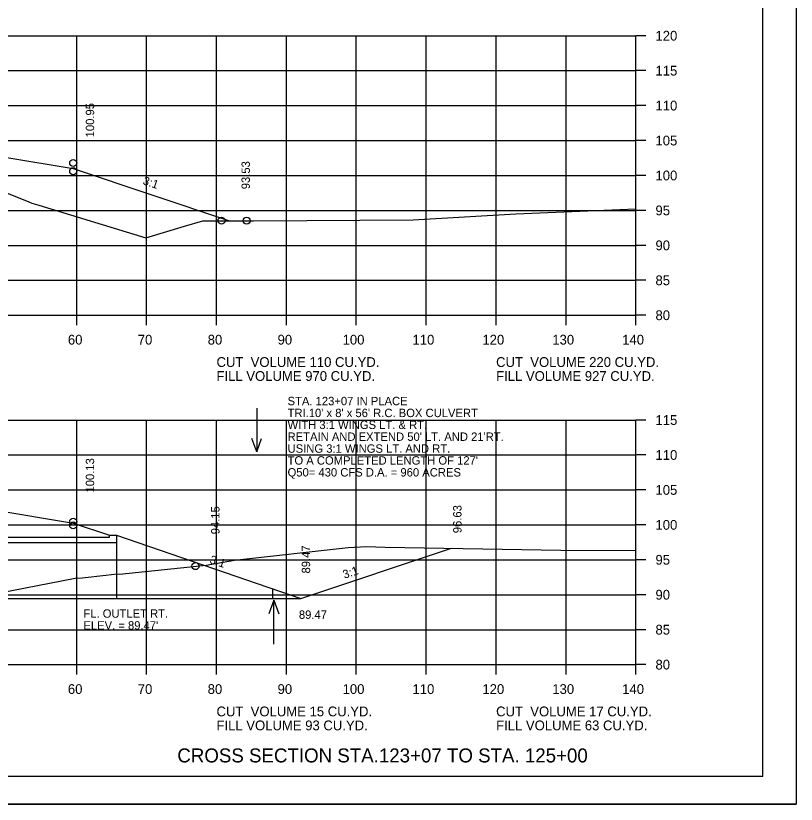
# Model space of a CAD drawing. Extents: x 1175611 to 1176402, y -433344 to -416213.
# Drawn here: x 1175832.3 to 1175943.9, y -431423.5 to -431310.7 of the extents above; entities that cross this region are included whole.
import ezdxf

# ---------------------------------------------------------------- set-up
doc = ezdxf.new("R2010")
doc.units = 0
for name, color, linetype in [('Default', 7, 'Continuous'), ('R_Axis', 7, 'Continuous'), ('R_Axis Annot', 7, 'Continuous'), ('R_Border', 7, 'Continuous'), ('R_Draft', 7, 'Continuous'), ('R_Exist Surface', 7, 'Continuous'), ('R_Fin Surface', 7, 'Continuous'), ('R_Grid', 7, 'Continuous'), ('R_No Plot', 7, 'Continuous'), ('R_Water', 7, 'Continuous'), ('R_Water Annot', 7, 'Continuous'), ('R_Xsect Elev', 7, 'Continuous'), ('R_Xsect Slope', 7, 'Continuous')]:
    doc.layers.add(name, color=color, linetype=linetype)

msp = doc.modelspace()

# ---------------------------------------------------------------- linework, layer by layer
at = {"layer": 'R_Axis'}
for p, q in [((1175920.97, -431353.51), (1175920.97, -431313.51)), ((1175922.37, -431313.51), (1175920.97, -431313.51)), ((1175922.37, -431318.51), (1175920.97, -431318.51)), ((1175922.37, -431323.51), (1175920.97, -431323.51)), ((1175922.37, -431328.51), (1175920.97, -431328.51)), ((1175922.37, -431333.51), (1175920.97, -431333.51)), ((1175922.37, -431338.51), (1175920.97, -431338.51)), ((1175922.37, -431343.51), (1175920.97, -431343.51)), ((1175922.37, -431348.51), (1175920.97, -431348.51)), ((1175640.97, -431353.51), (1175920.97, -431353.51)), ((1175840.97, -431354.91), (1175840.97, -431353.51)), ((1175850.97, -431354.91), (1175850.97, -431353.51)), ((1175860.97, -431354.91), (1175860.97, -431353.51)), ((1175870.97, -431354.91), (1175870.97, -431353.51)), ((1175880.97, -431354.91), (1175880.97, -431353.51)), ((1175890.97, -431354.91), (1175890.97, -431353.51)), ((1175900.97, -431354.91), (1175900.97, -431353.51)), ((1175910.97, -431354.91), (1175910.97, -431353.51)), ((1175920.97, -431354.91), (1175920.97, -431353.51)), ((1175922.37, -431353.51), (1175920.97, -431353.51)), ((1175920.97, -431403.51), (1175920.97, -431368.51)), ((1175922.37, -431368.51), (1175920.97, -431368.51)), ((1175922.37, -431373.51), (1175920.97, -431373.51)), ((1175922.37, -431378.51), (1175920.97, -431378.51)), ((1175922.37, -431383.51), (1175920.97, -431383.51)), ((1175922.37, -431388.51), (1175920.97, -431388.51)), ((1175922.37, -431393.51), (1175920.97, -431393.51)), ((1175922.37, -431398.51), (1175920.97, -431398.51)), ((1175640.97, -431403.51), (1175920.97, -431403.51)), ((1175840.97, -431404.91), (1175840.97, -431403.51)), ((1175850.97, -431404.91), (1175850.97, -431403.51)), ((1175860.97, -431404.91), (1175860.97, -431403.51)), ((1175870.97, -431404.91), (1175870.97, -431403.51)), ((1175880.97, -431404.91), (1175880.97, -431403.51)), ((1175890.97, -431404.91), (1175890.97, -431403.51)), ((1175900.97, -431404.91), (1175900.97, -431403.51)), ((1175910.97, -431404.91), (1175910.97, -431403.51)), ((1175920.97, -431404.91), (1175920.97, -431403.51)), ((1175922.37, -431403.51), (1175920.97, -431403.51))]:
    msp.add_line(p, q, dxfattribs=at)
at = {"layer": 'R_Border'}
for q in [(1175939.15, -431214.05), (1175622.97, -431419.51)]:
    msp.add_line((1175939.15, -431419.51), q, dxfattribs=at)
at = {"layer": 'R_Exist Surface'}
for points in [[(1175826.85, -431334.38), (1175834.12, -431337.29), (1175834.55, -431337.46), (1175835.55, -431337.76), (1175850.85, -431342.45), (1175856.38, -431340.76), (1175859.03, -431339.98), (1175866.26, -431339.98), (1175889.1, -431339.84), (1175903.78, -431339.01), (1175920.97, -431338.27)], [(1175827.96, -431393.62), (1175840.74, -431391.13), (1175841.73, -431391.08), (1175845.16, -431390.7), (1175846.77, -431390.53), (1175847.1, -431390.56), (1175859.51, -431389.27), (1175863.56, -431388.58), (1175879.83, -431386.75), (1175882.42, -431386.6), (1175885.1, -431386.7), (1175910.24, -431387.11), (1175920.97, -431387.16)]]:
    msp.add_lwpolyline(points, dxfattribs=at)
at = {"layer": 'R_Fin Surface'}
for points in [[(1175715.58, -431337), (1175718.91, -431338.11), (1175721.47, -431337.25), (1175730.62, -431335.73), (1175743.47, -431333.59), (1175749.47, -431333.21), (1175751.47, -431333.08), (1175780.97, -431331.22), (1175810.47, -431329.36), (1175812.47, -431329.24), (1175818.47, -431328.86), (1175830.96, -431330.94), (1175840.47, -431332.53), (1175862.83, -431339.98)], [(1175715.58, -431337), (1175718.91, -431338.11), (1175721.47, -431337.25), (1175730.62, -431335.73), (1175743.47, -431333.59), (1175749.47, -431333.21), (1175751.47, -431333.08), (1175780.97, -431331.22), (1175810.47, -431329.36), (1175812.47, -431329.24), (1175818.47, -431328.86), (1175830.96, -431330.94), (1175840.47, -431332.53), (1175862.83, -431339.98)], [(1175830.26, -431381.57), (1175839.09, -431383.04), (1175840.47, -431383.27), (1175845.66, -431385), (1175846.66, -431385), (1175873.02, -431394.04), (1175894.57, -431386.85)], [(1175830.26, -431381.57), (1175839.09, -431383.04), (1175840.47, -431383.27), (1175845.66, -431385), (1175846.66, -431385), (1175873.02, -431394.04), (1175894.57, -431386.85)]]:
    msp.add_lwpolyline(points, dxfattribs=at)
at = {"layer": 'R_Grid'}
for p, q in [((1175640.97, -431313.51), (1175920.97, -431313.51)), ((1175840.97, -431353.51), (1175840.97, -431313.51)), ((1175850.97, -431353.51), (1175850.97, -431313.51)), ((1175860.97, -431353.51), (1175860.97, -431313.51)), ((1175870.97, -431353.51), (1175870.97, -431313.51)), ((1175880.97, -431353.51), (1175880.97, -431313.51)), ((1175890.97, -431353.51), (1175890.97, -431313.51)), ((1175900.97, -431353.51), (1175900.97, -431313.51)), ((1175910.97, -431353.51), (1175910.97, -431313.51)), ((1175920.97, -431353.51), (1175920.97, -431313.51)), ((1175640.97, -431318.51), (1175920.97, -431318.51)), ((1175640.97, -431323.51), (1175920.97, -431323.51)), ((1175640.97, -431328.51), (1175920.97, -431328.51)), ((1175640.97, -431333.51), (1175920.97, -431333.51)), ((1175640.97, -431338.51), (1175920.97, -431338.51)), ((1175640.97, -431343.51), (1175920.97, -431343.51)), ((1175640.97, -431348.51), (1175920.97, -431348.51)), ((1175640.97, -431353.51), (1175920.97, -431353.51)), ((1175640.97, -431368.51), (1175920.97, -431368.51)), ((1175840.97, -431403.51), (1175840.97, -431368.51)), ((1175850.97, -431403.51), (1175850.97, -431368.51)), ((1175860.97, -431403.51), (1175860.97, -431368.51)), ((1175870.97, -431403.51), (1175870.97, -431368.51)), ((1175880.97, -431403.51), (1175880.97, -431368.51)), ((1175890.97, -431403.51), (1175890.97, -431368.51)), ((1175900.97, -431403.51), (1175900.97, -431368.51)), ((1175910.97, -431403.51), (1175910.97, -431368.51)), ((1175920.97, -431403.51), (1175920.97, -431368.51)), ((1175640.97, -431373.51), (1175920.97, -431373.51)), ((1175640.97, -431378.51), (1175920.97, -431378.51)), ((1175640.97, -431383.51), (1175920.97, -431383.51)), ((1175640.97, -431388.51), (1175920.97, -431388.51)), ((1175640.97, -431393.51), (1175920.97, -431393.51)), ((1175640.97, -431398.51), (1175920.97, -431398.51)), ((1175640.97, -431403.51), (1175920.97, -431403.51))]:
    msp.add_line(p, q, dxfattribs=at)
at = {"layer": 'R_No Plot'}
msp.add_line((1175610.57, -431423.49), (1175943.91, -431423.49), dxfattribs=at)
msp.add_lwpolyline([(1175610.57, -431210.15), (1175943.91, -431210.15), (1175943.91, -431423.49), (1175610.57, -431423.49)], close=True, dxfattribs=at)
for centre in [(1175840.47, -431331.71), (1175840.47, -431332.9), (1175840.47, -431332.9), (1175861.69, -431339.98), (1175861.69, -431339.98), (1175865.29, -431339.98), (1175840.47, -431383.05), (1175840.47, -431383.59), (1175840.47, -431383.59), (1175857.96, -431389.42), (1175857.96, -431389.42)]:
    msp.add_circle(centre, 0.5, dxfattribs=at)
at = {"layer": 'R_Water'}
for p, q in [((1175826.3, -431385.25), (1175845.66, -431385.25)), ((1175845.66, -431385.25), (1175845.66, -431385)), ((1175845.66, -431385), (1175846.66, -431385)), ((1175846.66, -431385), (1175846.66, -431394.04)), ((1175826.3, -431386.04), (1175846.66, -431386.04)), ((1175868.99, -431392.66), (1175868.99, -431394.04)), ((1175826.3, -431394.04), (1175873.02, -431394.04))]:
    msp.add_line(p, q, dxfattribs=at)
at = {"layer": 'R_Water Annot'}
for p, q in [((1175866.72, -431366.8), (1175866.72, -431373.08)), ((1175866.72, -431373.08), (1175866.02, -431371.16)), ((1175866.72, -431373.08), (1175867.42, -431371.16)), ((1175869.18, -431394.3), (1175868.48, -431396.23)), ((1175869.18, -431400.59), (1175869.18, -431394.3)), ((1175869.18, -431394.3), (1175869.88, -431396.23))]:
    msp.add_line(p, q, dxfattribs=at)

# ---------------------------------------------------------------- texts
at = {"layer": 'Default'}
for s, p in [('CUT  VOLUME 110 CU.YD.', (1175860.97, -431360.91)), ('CUT  VOLUME 220 CU.YD.', (1175900.97, -431360.91)), ('FILL VOLUME 970 CU.YD.', (1175860.97, -431362.91)), ('FILL VOLUME 927 CU.YD.', (1175900.97, -431362.91)), ('CUT  VOLUME 15 CU.YD.', (1175860.97, -431410.91)), ('CUT  VOLUME 17 CU.YD.', (1175900.97, -431410.91)), ('FILL VOLUME 93 CU.YD.', (1175860.97, -431412.91)), ('FILL VOLUME 63 CU.YD.', (1175900.97, -431412.91))]:
    msp.add_text(s, height=1.4, dxfattribs=at).set_placement(p)
at = {"layer": 'R_Axis Annot'}
for s, p in [('120', (1175923.77, -431314.21)), ('115', (1175923.77, -431319.21)), ('110', (1175923.77, -431324.21)), ('105', (1175923.77, -431329.21)), ('100', (1175923.77, -431334.21)), ('95', (1175923.77, -431339.21)), ('90', (1175923.77, -431344.21)), ('85', (1175923.77, -431349.21)), ('80', (1175923.77, -431354.21)), ('60', (1175839.71, -431357.71)), ('70', (1175849.71, -431357.71)), ('80', (1175859.71, -431357.71)), ('90', (1175869.71, -431357.71)), ('100', (1175879.01, -431357.71)), ('110', (1175889.01, -431357.71)), ('120', (1175899.01, -431357.71)), ('130', (1175909.01, -431357.71)), ('140', (1175919.01, -431357.71)), ('115', (1175923.77, -431369.21)), ('110', (1175923.77, -431374.21)), ('105', (1175923.77, -431379.21)), ('100', (1175923.77, -431384.21)), ('95', (1175923.77, -431389.21)), ('90', (1175923.77, -431394.21)), ('85', (1175923.77, -431399.21)), ('80', (1175923.77, -431404.21)), ('60', (1175839.71, -431407.71)), ('70', (1175849.71, -431407.71)), ('80', (1175859.71, -431407.71)), ('90', (1175869.71, -431407.71)), ('100', (1175879.01, -431407.71)), ('110', (1175889.01, -431407.71)), ('120', (1175899.01, -431407.71)), ('130', (1175909.01, -431407.71)), ('140', (1175919.01, -431407.71))]:
    msp.add_text(s, height=1.4, dxfattribs=at).set_placement(p)
at = {"layer": 'R_Draft'}
msp.add_text('CROSS SECTION STA.123+07 TO STA. 125+00', height=2, dxfattribs=at).set_placement((1175855.37, -431417.51))
at = {"layer": 'R_No Plot'}
msp.add_text('89.47', height=1.2, dxfattribs=at).set_placement((1175872.76, -431396.96))
at = {"layer": 'R_Water Annot'}
for s, p in [('STA. 123+07 IN PLACE', (1175871.14, -431366.39)), ("TRI.10' x 8' x 56' R.C. BOX CULVERT ", (1175871.14, -431368.09)), ('WITH 3:1 WINGS LT. & RT.', (1175871.14, -431369.79)), ("RETAIN AND EXTEND 50' LT. AND 21'RT.", (1175871.14, -431371.49)), ('USING 3:1 WINGS LT. AND RT.', (1175871.14, -431373.19)), ("TO A COMPLETED LENGTH OF 127'", (1175871.14, -431374.89)), ('Q50= 430 CFS D.A. = 960 ACRES', (1175871.14, -431376.59)), ('FL. OUTLET RT.', (1175841.93, -431396.8)), ("ELEV. = 89.47'", (1175841.93, -431398.5))]:
    msp.add_text(s, height=1.2, dxfattribs=at).set_placement(p)
at = {"layer": 'R_Xsect Elev'}
for s, p in [('100.95', (1175843.47, -431328.05)), ('93.53', (1175865.75, -431335.48)), ('100.13', (1175843.47, -431378.88)), ('94.15', (1175861.4, -431384.86)), ('96.63', (1175896.02, -431384.7)), ('89.47', (1175874.37, -431390.47))]:
    msp.add_text(s, height=1.2, rotation=90, dxfattribs=at).set_placement(p)
at = {"layer": 'R_Xsect Slope'}
for rotation, p in [(341.5651, (1175850.33, -431334.74)), (341.5651, (1175859.9, -431388.97)), (18.4349, (1175879.27, -431391.23))]:
    msp.add_text('3:1', height=1.2, rotation=rotation, dxfattribs=at).set_placement(p)

doc.saveas('drawing.dxf')
